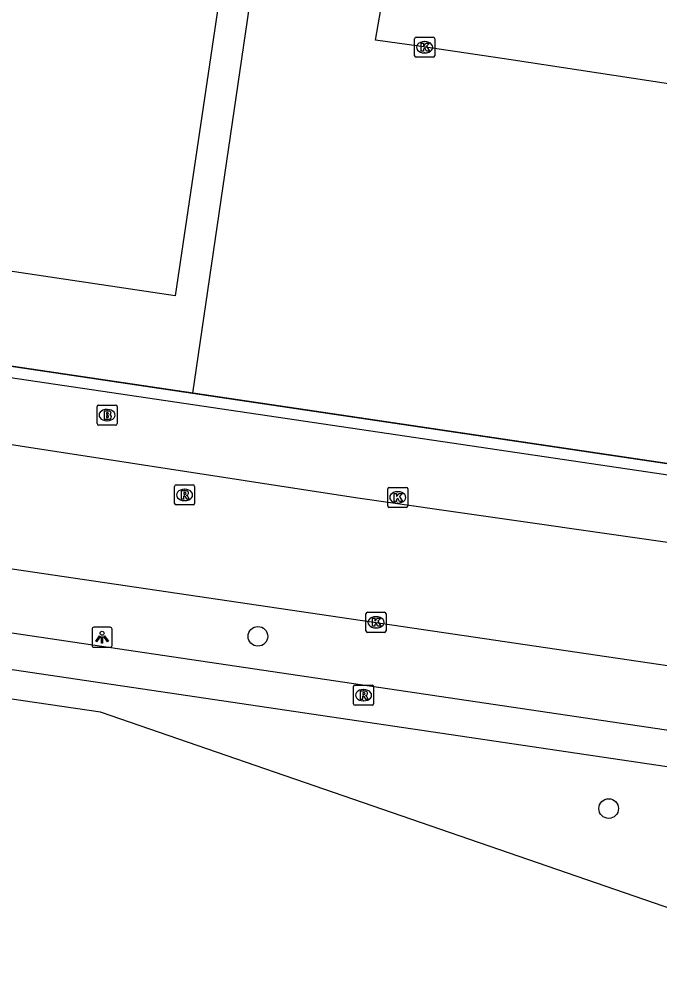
# Model space of a CAD drawing. Extents: x 163686 to 164493, y 382719 to 383870.
# Drawn here: x 163905.09 to 163936.98, y 382746.79 to 382794.95 of the extents above; entities that cross this region are included whole.
import ezdxf

# ---------------------------------------------------------------- set-up
doc = ezdxf.new("R2010")
doc.units = 0
for name, color, linetype in [('IMGEO_Boom', 7, 'Continuous'), ('IMGEO_Brandkraan', 7, 'Continuous'), ('IMGEO_Fietspad_open', 7, 'Continuous'), ('IMGEO_Groenvoorziening', 7, 'Continuous'), ('IMGEO_Hek', 7, 'Continuous'), ('IMGEO_Kolk', 7, 'Continuous'), ('IMGEO_Lichtpunt', 7, 'Continuous'), ('IMGEO_Pand', 7, 'Continuous'), ('IMGEO_Parkeervlak_open', 7, 'Continuous'), ('IMGEO_Rijbaan_lokaal_open', 7, 'Continuous'), ('IMGEO_Rioolput', 7, 'Continuous'), ('IMGEO_Waterloop', 7, 'Continuous')]:
    doc.layers.add(name, color=color, linetype=linetype)

msp = doc.modelspace()

# ---------------------------------------------------------------- linework, layer by layer
at = {"layer": 'IMGEO_Boom'}
for centre in [(163916.97, 382764.233), (163934.446, 382755.662)]:
    msp.add_circle(centre, 0.489, dxfattribs=at)
at = {"layer": 'IMGEO_Brandkraan'}
for p, q in [((163908.958, 382774.822), (163908.958, 382775.674)), ((163909.033, 382775.748), (163909.885, 382775.748)), ((163909.959, 382775.674), (163909.959, 382774.822)), ((163909.446, 382775.528), (163909.471, 382775.528)), ((163909.885, 382774.748), (163909.033, 382774.748)), ((163909.469, 382774.968), (163909.444, 382774.968))]:
    msp.add_line(p, q, dxfattribs=at)
for points in [[(163908.958, 382774.822), (163908.958, 382775.674)], [(163909.033, 382775.748), (163909.885, 382775.748)], [(163909.959, 382775.674), (163909.959, 382774.822)], [(163909.306, 382775.448), (163909.306, 382775.048), (163909.519, 382775.048)], [(163909.537, 382775.448), (163909.306, 382775.448)], [(163909.485, 382775.367), (163909.431, 382775.367), (163909.431, 382775.291)], [(163909.431, 382775.291), (163909.484, 382775.291)], [(163909.493, 382775.215), (163909.431, 382775.215), (163909.431, 382775.134)], [(163909.885, 382774.748), (163909.033, 382774.748)], [(163909.431, 382775.134), (163909.493, 382775.134)]]:
    msp.add_lwpolyline(points, dxfattribs=at)
for centre, radius, start, end in [((163909.035, 382775.672), 0.0765, 91.552, 178.448), ((163909.035, 382775.672), 0.0765, 91.552, 178.448), ((163909.883, 382775.672), 0.0765, 1.552, 88.448), ((163909.883, 382775.672), 0.0765, 1.552, 88.448), ((163909.486, 382775.329), 0.0379, 267.8285, 90.9355), ((163909.494, 382775.174), 0.0404, 269.8759, 90.5077), ((163909.541, 382775.303), 0.145, 59.4692, 91.5367), ((163909.566, 382775.35), 0.0922, 285.5137, 58.1501), ((163909.571, 382775.158), 0.105, 301.3115, 78.989), ((163909.035, 382774.824), 0.0765, 181.552, 268.448), ((163909.035, 382774.824), 0.0765, 181.552, 268.448), ((163909.525, 382775.299), 0.251, 268.6676, 293.5347), ((163909.883, 382774.824), 0.0765, 271.552, 358.448), ((163909.883, 382774.824), 0.0765, 271.552, 358.448)]:
    msp.add_arc(centre, radius, start, end, dxfattribs=at)
for centre, major_axis, ratio, start_param, end_param in [((163909.445, 382775.248), (-0.387, 0.002), 0.722429, 4.712389, 7.853982), ((163909.47, 382775.248), (-0.39, 0.002), 0.717154, 1.570796, 4.712389)]:
    msp.add_ellipse(centre, major_axis=major_axis, ratio=ratio, start_param=start_param, end_param=end_param, dxfattribs=at)
at = {"layer": 'IMGEO_Fietspad_open'}
for points in [[(163938.698, 382757.534), (163796.75, 382778.554), (163700.774, 382792.768), (163698.458, 382793.117)], [(164024.219, 382749.984), (164023.68, 382746.794), (163989.347, 382751.871), (163943.926, 382758.588), (163798.246, 382780.157), (163792.502, 382781.012)]]:
    msp.add_lwpolyline(points, dxfattribs=at)
at = {"layer": 'IMGEO_Groenvoorziening'}
for points in [[(163894.668, 382813.909), (163918.686, 382810.28), (163917.44, 382801.77), (163916.434, 382794.901), (163913.716, 382776.342)], [(163889.139, 382779.987), (163900.866, 382778.248), (163913.716, 382776.342)], [(163913.716, 382776.342), (163963.219, 382769)]]:
    msp.add_lwpolyline(points, dxfattribs=at)
at = {"layer": 'IMGEO_Hek'}
msp.add_lwpolyline([(163963.219, 382769), (163900.866, 382778.248)], dxfattribs=at)
at = {"layer": 'IMGEO_Kolk'}
for p, q in [((163924.776, 382793.134), (163924.776, 382793.986)), ((163924.851, 382794.06), (163925.703, 382794.06)), ((163925.777, 382793.986), (163925.777, 382793.134)), ((163925.264, 382793.84), (163925.289, 382793.84)), ((163925.703, 382793.06), (163924.851, 382793.06)), ((163925.287, 382793.28), (163925.262, 382793.28)), ((163923.436, 382770.725), (163923.436, 382771.577)), ((163923.511, 382771.651), (163924.363, 382771.651)), ((163923.924, 382771.431), (163923.949, 382771.431)), ((163924.437, 382771.577), (163924.437, 382770.725)), ((163923.947, 382770.871), (163923.922, 382770.871)), ((163924.363, 382770.651), (163923.511, 382770.651)), ((163922.354, 382764.506), (163922.354, 382765.358)), ((163922.429, 382765.432), (163923.281, 382765.432)), ((163922.842, 382765.212), (163922.867, 382765.212)), ((163923.355, 382765.358), (163923.355, 382764.506)), ((163922.865, 382764.652), (163922.84, 382764.652)), ((163923.281, 382764.432), (163922.429, 382764.432))]:
    msp.add_line(p, q, dxfattribs=at)
for points in [[(163924.776, 382793.134), (163924.776, 382793.986)], [(163924.851, 382794.06), (163925.703, 382794.06)], [(163925.777, 382793.986), (163925.777, 382793.134)], [(163925.097, 382793.76), (163925.22, 382793.76), (163925.22, 382793.609), (163925.35, 382793.76), (163925.514, 382793.76), (163925.368, 382793.609), (163925.521, 382793.36), (163925.369, 382793.36), (163925.284, 382793.524), (163925.22, 382793.457), (163925.22, 382793.36), (163925.097, 382793.36), (163925.097, 382793.76)], [(163925.703, 382793.06), (163924.851, 382793.06)], [(163923.436, 382770.725), (163923.436, 382771.577)], [(163923.511, 382771.651), (163924.363, 382771.651)], [(163923.757, 382771.351), (163923.88, 382771.351), (163923.88, 382771.2), (163924.01, 382771.351), (163924.174, 382771.351), (163924.028, 382771.2), (163924.181, 382770.951), (163924.029, 382770.951), (163923.944, 382771.115), (163923.88, 382771.048), (163923.88, 382770.951), (163923.757, 382770.951), (163923.757, 382771.351)], [(163924.437, 382771.577), (163924.437, 382770.725)], [(163924.363, 382770.651), (163923.511, 382770.651)], [(163922.354, 382764.506), (163922.354, 382765.358)], [(163922.429, 382765.432), (163923.281, 382765.432)], [(163922.675, 382765.132), (163922.798, 382765.132), (163922.798, 382764.981), (163922.928, 382765.132), (163923.092, 382765.132), (163922.946, 382764.981), (163923.099, 382764.732), (163922.947, 382764.732), (163922.862, 382764.896), (163922.798, 382764.829), (163922.798, 382764.732), (163922.675, 382764.732), (163922.675, 382765.132)], [(163923.355, 382765.358), (163923.355, 382764.506)], [(163923.281, 382764.432), (163922.429, 382764.432)]]:
    msp.add_lwpolyline(points, dxfattribs=at)
for centre, start, end in [((163924.853, 382793.984), 91.552, 178.448), ((163924.853, 382793.984), 91.552, 178.448), ((163925.701, 382793.984), 1.552, 88.448), ((163925.701, 382793.984), 1.552, 88.448), ((163924.853, 382793.136), 181.552, 268.448), ((163924.853, 382793.136), 181.552, 268.448), ((163925.701, 382793.136), 271.552, 358.448), ((163925.701, 382793.136), 271.552, 358.448), ((163923.513, 382771.575), 91.552, 178.448), ((163923.513, 382771.575), 91.552, 178.448), ((163924.361, 382771.575), 1.552, 88.448), ((163924.361, 382771.575), 1.552, 88.448), ((163923.513, 382770.727), 181.552, 268.448), ((163923.513, 382770.727), 181.552, 268.448), ((163924.361, 382770.727), 271.552, 358.448), ((163924.361, 382770.727), 271.552, 358.448), ((163922.431, 382765.356), 91.552, 178.448), ((163922.431, 382765.356), 91.552, 178.448), ((163923.279, 382765.356), 1.552, 88.448), ((163923.279, 382765.356), 1.552, 88.448), ((163922.431, 382764.508), 181.552, 268.448), ((163922.431, 382764.508), 181.552, 268.448), ((163923.279, 382764.508), 271.552, 358.448), ((163923.279, 382764.508), 271.552, 358.448)]:
    msp.add_arc(centre, 0.0765, start, end, dxfattribs=at)
for centre, major_axis, ratio, start_param, end_param in [((163925.263, 382793.56), (-0.387, 0.002), 0.722429, 4.712389, 7.853982), ((163925.288, 382793.56), (-0.39, 0.002), 0.717154, 1.570796, 4.712389), ((163923.923, 382771.151), (-0.387, 0.002), 0.722429, 4.712389, 7.853982), ((163923.948, 382771.151), (-0.39, 0.002), 0.717154, 1.570796, 4.712389), ((163922.841, 382764.932), (-0.387, 0.002), 0.722429, 4.712389, 7.853982), ((163922.866, 382764.932), (-0.39, 0.002), 0.717154, 1.570796, 4.712389)]:
    msp.add_ellipse(centre, major_axis=major_axis, ratio=ratio, start_param=start_param, end_param=end_param, dxfattribs=at)
at = {"layer": 'IMGEO_Lichtpunt'}
for p, q in [((163908.711, 382764.593), (163908.711, 382763.786)), ((163908.711, 382764.593), (163908.711, 382763.786)), ((163909.613, 382764.688), (163908.805, 382764.688)), ((163909.613, 382764.688), (163908.805, 382764.688)), ((163909.707, 382763.786), (163909.707, 382764.593)), ((163909.707, 382763.786), (163909.707, 382764.593)), ((163908.805, 382763.692), (163909.613, 382763.692)), ((163908.805, 382763.692), (163909.613, 382763.692))]:
    msp.add_line(p, q, dxfattribs=at)
for points in [[(163909.085, 382764.257), (163909.124, 382764.229), (163908.936, 382763.967), (163908.898, 382763.994), (163909.085, 382764.257)], [(163909.187, 382764.209), (163909.234, 382764.209), (163909.234, 382763.887), (163909.187, 382763.887), (163909.187, 382764.209)], [(163909.297, 382764.229), (163909.335, 382764.256), (163909.522, 382763.994), (163909.483, 382763.966), (163909.297, 382764.229)]]:
    msp.add_lwpolyline(points, dxfattribs=at)
msp.add_circle((163909.21, 382764.391), 0.0994, dxfattribs=at)
for centre, start, end in [((163908.805, 382764.593), 90, 180), ((163908.805, 382764.593), 90, 180), ((163909.613, 382764.593), 0, 90), ((163909.613, 382764.593), 0, 90), ((163908.805, 382763.786), 180, 270), ((163908.805, 382763.786), 180, 270), ((163909.613, 382763.786), 270, 0), ((163909.613, 382763.786), 270, 360)]:
    msp.add_arc(centre, 0.0946, start, end, dxfattribs=at)
at = {"layer": 'IMGEO_Pand'}
msp.add_lwpolyline([(163916.404, 382805.127), (163912.85, 382781.19), (163897.815, 382783.422), (163901.369, 382807.36), (163916.404, 382805.127)], dxfattribs=at)
at = {"layer": 'IMGEO_Parkeervlak_open'}
msp.add_lwpolyline([(163894.416, 382778.633), (163962.523, 382768.563)], dxfattribs=at)
at = {"layer": 'IMGEO_Rijbaan_lokaal_open'}
for points in [[(163939.161, 382791.475), (163929.466, 382792.955), (163925.1, 382793.593), (163922.826, 382793.916), (163923.998, 382800.625), (163937.256, 382798.31), (163967.08, 382794.099)], [(163796.309, 382783.673), (163796.603, 382783.629), (163896.602, 382768.793), (163989.94, 382755.037), (164024.219, 382749.984)], [(163962.989, 382765.24), (163921.831, 382771.13), (163893.9, 382775.421)]]:
    msp.add_lwpolyline(points, dxfattribs=at)
at = {"layer": 'IMGEO_Rioolput'}
for p, q in [((163912.819, 382770.848), (163912.819, 382771.7)), ((163912.894, 382771.774), (163913.746, 382771.774)), ((163913.307, 382771.554), (163913.332, 382771.554)), ((163913.82, 382771.7), (163913.82, 382770.848)), ((163913.33, 382770.994), (163913.305, 382770.994)), ((163913.746, 382770.774), (163912.894, 382770.774)), ((163921.734, 382760.878), (163921.734, 382761.73)), ((163921.809, 382761.804), (163922.661, 382761.804)), ((163922.735, 382761.73), (163922.735, 382760.878)), ((163922.222, 382761.584), (163922.247, 382761.584)), ((163922.661, 382760.804), (163921.809, 382760.804)), ((163922.245, 382761.024), (163922.22, 382761.024))]:
    msp.add_line(p, q, dxfattribs=at)
for points in [[(163912.819, 382770.848), (163912.819, 382771.7)], [(163912.894, 382771.774), (163913.746, 382771.774)], [(163913.408, 382771.472), (163913.156, 382771.474), (163913.156, 382771.074)], [(163913.334, 382771.393), (163913.28, 382771.393), (163913.28, 382771.312)], [(163913.82, 382771.7), (163913.82, 382770.848)], [(163913.156, 382771.074), (163913.28, 382771.074), (163913.28, 382771.236), (163913.291, 382771.236)], [(163913.28, 382771.312), (163913.332, 382771.312)], [(163913.338, 382771.207), (163913.409, 382771.074), (163913.549, 382771.074), (163913.484, 382771.2)], [(163913.746, 382770.774), (163912.894, 382770.774)], [(163921.734, 382760.878), (163921.734, 382761.73)], [(163921.809, 382761.804), (163922.661, 382761.804)], [(163922.735, 382761.73), (163922.735, 382760.878)], [(163922.323, 382761.502), (163922.071, 382761.504), (163922.071, 382761.104)], [(163922.071, 382761.104), (163922.195, 382761.104), (163922.195, 382761.266), (163922.206, 382761.266)], [(163922.249, 382761.423), (163922.195, 382761.423), (163922.195, 382761.342)], [(163922.195, 382761.342), (163922.247, 382761.342)], [(163922.253, 382761.237), (163922.324, 382761.104), (163922.464, 382761.104), (163922.399, 382761.23)], [(163922.661, 382760.804), (163921.809, 382760.804)]]:
    msp.add_lwpolyline(points, dxfattribs=at)
for centre, radius, start, end in [((163912.896, 382771.698), 0.0765, 91.552, 178.448), ((163912.896, 382771.698), 0.0765, 91.552, 178.448), ((163913.316, 382771.501), 0.19, 274.7715, 282.9687), ((163913.34, 382771.297), 0.0964, 77.0061, 93.1865), ((163913.354, 382771.354), 0.0378, 276.6634, 79.6772), ((163913.407, 382771.362), 0.109, 350.3612, 89.416), ((163913.405, 382771.362), 0.112, 277.5842, 350.9817), ((163913.744, 382771.698), 0.0765, 1.552, 88.448), ((163913.744, 382771.698), 0.0765, 1.552, 88.448), ((163912.896, 382770.85), 0.0765, 181.552, 268.448), ((163912.896, 382770.85), 0.0765, 181.552, 268.448), ((163913.29, 382771.183), 0.0533, 26.0293, 88.6989), ((163913.389, 382771.147), 0.108, 29.5134, 73.7905), ((163913.744, 382770.85), 0.0765, 271.552, 358.448), ((163913.744, 382770.85), 0.0765, 271.552, 358.448), ((163921.811, 382761.728), 0.0765, 91.552, 178.448), ((163921.811, 382761.728), 0.0765, 91.552, 178.448), ((163922.659, 382761.728), 0.0765, 1.552, 88.448), ((163922.659, 382761.728), 0.0765, 1.552, 88.448), ((163922.205, 382761.213), 0.0533, 26.0293, 88.6989), ((163922.231, 382761.531), 0.19, 274.7715, 282.9687), ((163922.255, 382761.327), 0.0964, 77.0061, 93.1865), ((163922.269, 382761.384), 0.0378, 276.6634, 79.6772), ((163922.322, 382761.392), 0.109, 350.3612, 89.416), ((163922.32, 382761.392), 0.112, 277.5842, 350.9817), ((163922.304, 382761.177), 0.108, 29.5134, 73.7905), ((163921.811, 382760.88), 0.0765, 181.552, 268.448), ((163921.811, 382760.88), 0.0765, 181.552, 268.448), ((163922.659, 382760.88), 0.0765, 271.552, 358.448), ((163922.659, 382760.88), 0.0765, 271.552, 358.448)]:
    msp.add_arc(centre, radius, start, end, dxfattribs=at)
for centre, major_axis, ratio, start_param, end_param in [((163913.306, 382771.274), (-0.387, 0.002), 0.722429, 4.712389, 7.853982), ((163913.331, 382771.274), (-0.39, 0.002), 0.717154, 1.570796, 4.712389), ((163922.221, 382761.304), (-0.387, 0.002), 0.722429, 4.712389, 7.853982), ((163922.246, 382761.304), (-0.39, 0.002), 0.717154, 1.570796, 4.712389)]:
    msp.add_ellipse(centre, major_axis=major_axis, ratio=ratio, start_param=start_param, end_param=end_param, dxfattribs=at)
at = {"layer": 'IMGEO_Waterloop'}
msp.add_lwpolyline([(163937.736, 382750.939), (163937.689, 382750.615), (163909.128, 382760.464), (163795.709, 382777.072), (163698.229, 382791.347), (163685.611, 382793.195)], dxfattribs=at)

doc.saveas('drawing.dxf')
